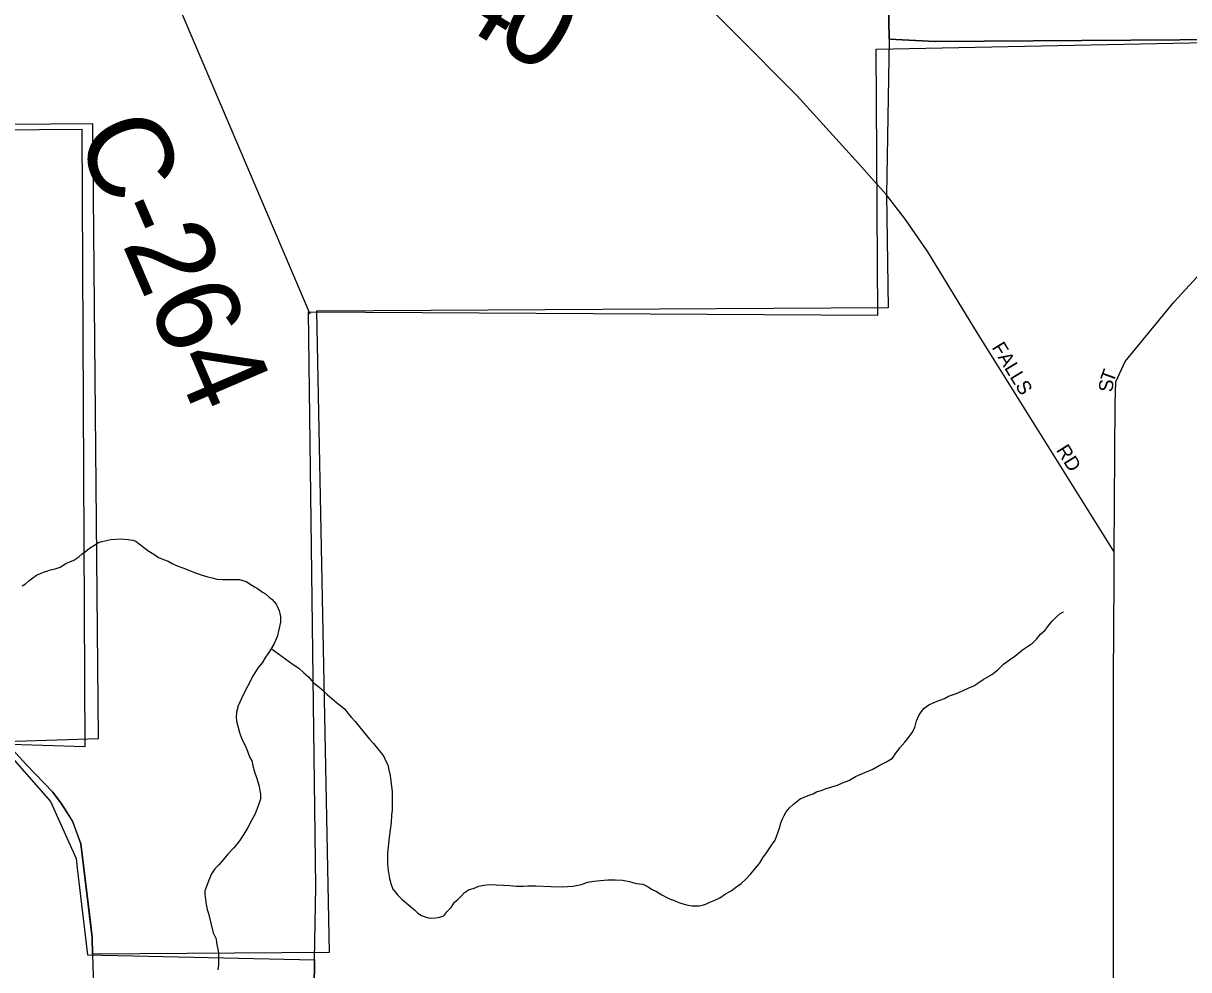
# Model space of a CAD drawing. Extents: x 2010165 to 2382125, y 1060529 to 1407316.
# Drawn here: x 2269525 to 2273669, y 1253588 to 1256954 of the extents above; entities that cross this region are included whole.
import ezdxf

# ---------------------------------------------------------------- set-up
doc = ezdxf.new("R2010")
doc.units = 0
for name, color, linetype in [('GM_X_Adjacent_County', 7, 'Continuous'), ('GM_X_City_Street', 7, 'Continuous'), ('GM_X_City_Street_Text', 7, 'Continuous'), ('GM_X_Corporation', 7, 'Continuous'), ('GM_X_County', 7, 'Continuous'), ('GM_X_County_Road', 7, 'Continuous'), ('GM_X_County_Road_Text', 7, 'Continuous'), ('GM_X_Minor_River', 7, 'Continuous'), ('GM_X_Township', 7, 'Continuous')]:
    doc.layers.add(name, color=color, linetype=linetype)

msp = doc.modelspace()

# ---------------------------------------------------------------- linework, layer by layer
at = {"layer": 'GM_X_Adjacent_County'}
msp.add_lwpolyline([(2272607.8, 1245574.1), (2272603.3, 1246465.6), (2272594.1, 1248304.9), (2272591.8, 1248752.1), (2272589.8, 1249140.8), (2272588.9, 1249331.4), (2273861.5, 1249361.7), (2276805.2, 1249431.7), (2277390.2, 1249445.5), (2277328.3, 1250381.2), (2277211.3, 1252109.8), (2277170.8, 1252706.6), (2276903, 1256950), (2274507, 1256901.5), (2272766.9, 1256889.2), (2272603.7, 1256897.8), (2272556.6, 1259612.4), (2272556.4, 1260536.4), (2272556.2, 1262102.7), (2272568.8, 1262895.6), (2272555.1, 1264929.6), (2272507.4, 1273182.6), (2272470.7, 1276565.2)], dxfattribs=at)
at = {"layer": 'GM_X_City_Street'}
for points in [[(2273403.9, 1254974.3), (2273403.9, 1254974.3), (2273404.5, 1255074.3), (2273408, 1255600.1), (2273409.4, 1255678.4), (2273442.9, 1255750.9), (2273617.4, 1255963), (2274050.1, 1256434.1), (2274435.4, 1256822.5), (2274510.3, 1256901.5)], [(2273404.5, 1255074.3), (2272918.3, 1255852.5), (2272741.1, 1256141.2), (2272661.5, 1256256.7), (2272594.6, 1256343.8), (2272551.6, 1256391.9)], [(2273401.3, 1253404.8), (2273401.6, 1254624.9), (2273403.9, 1254974.3)], [(2268288.3, 1254783.5), (2268518.7, 1254699.4), (2268587.6, 1254674.9), (2268786.3, 1254610.3), (2268910.4, 1254609.9), (2269042.3, 1254609.7), (2269168.7, 1254583.4), (2269307.2, 1254537.3), (2269423.2, 1254440.5), (2269460.8, 1254399.2), (2269536, 1254316.4), (2269629.5, 1254219.7), (2269660.2, 1254177.8), (2269671, 1254160.9)], [(2269763.5, 1253754.4), (2269769.8, 1253702.3), (2269771.5, 1253642.6), (2269779.3, 1253372.2), (2269812.7, 1253233.9), (2269813.3, 1253231)]]:
    msp.add_lwpolyline(points, dxfattribs=at)
at = {"layer": 'GM_X_Corporation'}
for points in [[(2270045.1, 1250964.2), (2270150, 1251611.1), (2270178.5, 1251791.9), (2270183.6, 1251904.3), (2270177.4, 1251932.3), (2270145.1, 1251968.2), (2269979.6, 1252155.5), (2270131.9, 1252325.9), (2270010.4, 1252410.6), (2269958.8, 1252526.3), (2269860.5, 1253016.7), (2270552.8, 1253018.7), (2270560, 1253622.7), (2270564.8, 1253882.8), (2270539.5, 1255927.9), (2272563.4, 1255915.4), (2272557.2, 1256862), (2276903, 1256950), (2277115.7, 1253519), (2277170.8, 1252706.5), (2277390.2, 1249445.5)], [(2268366.6, 1256566.6), (2269732.6, 1256577.4), (2269744, 1254380.6), (2269441, 1254389.9), (2269622.1, 1254186.3), (2269712.9, 1253983), (2269717, 1253949.5), (2269752.8, 1253640.7), (2270560, 1253622.7), (2270552.8, 1253018.7), (2269860.5, 1253016.7), (2269958.8, 1252526.3), (2270010.4, 1252410.6), (2270131.9, 1252325.9), (2269979.6, 1252155.5), (2270145.1, 1251968.2), (2270177.4, 1251932.3), (2270183.6, 1251904.3), (2270178.5, 1251791.9), (2270150, 1251611.1), (2270045.1, 1250964.2)]]:
    msp.add_lwpolyline(points, dxfattribs=at)
at = {"layer": 'GM_X_County'}
msp.add_lwpolyline([(2272470.7, 1276565.2), (2272507.4, 1273182.6), (2272555.1, 1264929.6), (2272568.8, 1262895.6), (2272556.2, 1262102.7), (2272556.4, 1260536.4), (2272556.6, 1259612.4), (2272603.7, 1256897.8), (2272766.9, 1256889.2), (2274507, 1256901.5), (2276903, 1256950), (2277170.8, 1252706.6), (2277211.3, 1252109.8), (2277328.3, 1250381.2), (2277390.2, 1249445.5), (2276805.2, 1249431.7), (2273861.5, 1249361.7), (2272588.9, 1249331.4), (2272589.8, 1249140.8), (2272591.8, 1248752.1), (2272594.1, 1248304.9), (2272603.3, 1246465.6), (2272607.8, 1245574.1)], dxfattribs=at)
at = {"layer": 'GM_X_County_Road'}
for points in [[(2272551.6, 1256391.9), (2272496.2, 1256453.8), (2272275.2, 1256696.7), (2272046.2, 1256927.6), (2271932.8, 1257043.1), (2271853.1, 1257116.8), (2271537.4, 1257276.2), (2271008.4, 1257604.9), (2270686.6, 1257788.8), (2270398.9, 1257979), (2270266, 1258088.3), (2270151.1, 1258189.7), (2270150, 1258190.6)], [(2270545, 1255919.6), (2270002.7, 1257191.3), (2269975.1, 1257271.4), (2269955.5, 1257330.2), (2269959.4, 1257389), (2269972.7, 1257441.8), (2270004.1, 1257520.3), (2270057.5, 1257605), (2270126.7, 1257718), (2270182.2, 1257788.7), (2270209.8, 1257849.1), (2270235.3, 1257911.5), (2270250.9, 1257971.8), (2270258.5, 1258026.1), (2270266, 1258088.3)], [(2269671, 1254160.9), (2269700.4, 1254114.9), (2269729.5, 1254035.9), (2269763.5, 1253754.4)]]:
    msp.add_lwpolyline(points, dxfattribs=at)
at = {"layer": 'GM_X_Minor_River'}
for points in [[(2269520.3, 1254952.8), (2269532.3, 1254960.9), (2269544.2, 1254971.1), (2269558.2, 1254981.2), (2269572.2, 1254991.3), (2269586.2, 1254997.5), (2269596.2, 1255001.6), (2269608.2, 1255005.7), (2269622.2, 1255009.8), (2269638.2, 1255013.9), (2269656.2, 1255020), (2269676.2, 1255032.2), (2269704.2, 1255044.5), (2269722.2, 1255056.6), (2269734.1, 1255066.8), (2269746.1, 1255074.9), (2269760, 1255087), (2269776, 1255097.2), (2269792, 1255107.3), (2269804, 1255111.4), (2269836.1, 1255117.7), (2269870.2, 1255119.9), (2269898.3, 1255118.1), (2269914.4, 1255116.2), (2269924.5, 1255112.2), (2269936.6, 1255102.3), (2269952.8, 1255090.3), (2269971, 1255076.4), (2269989.1, 1255066.4), (2270005.3, 1255054.5), (2270023.4, 1255046.6), (2270039.5, 1255040.6), (2270053.7, 1255032.7), (2270071.8, 1255024.8), (2270092, 1255016.9), (2270114.1, 1255009), (2270136.3, 1254999.1)], [(2270136.3, 1254999.1), (2270160.5, 1254991.2), (2270180.6, 1254985.3), (2270196.7, 1254981.4), (2270212.8, 1254977.5), (2270232.9, 1254975.6), (2270250.9, 1254975.7), (2270273, 1254975.9), (2270293.1, 1254976), (2270305.2, 1254972.1), (2270317.3, 1254968.1), (2270337.5, 1254956.2), (2270347.5, 1254950.2), (2270357.6, 1254944.3), (2270375.8, 1254930.3), (2270385.9, 1254924.4), (2270398.1, 1254914.4), (2270410.2, 1254904.4), (2270424.4, 1254888.5), (2270428.5, 1254878.4), (2270434.7, 1254864.4), (2270436.8, 1254854.4), (2270438.9, 1254844.3), (2270439, 1254824.3), (2270427.5, 1254771.9), (2270415.6, 1254745.7), (2270399.8, 1254719.5), (2270385.9, 1254699.3), (2270374.1, 1254679.2), (2270360.2, 1254663), (2270350.3, 1254646.9), (2270340.4, 1254630.7), (2270330.5, 1254610.6), (2270314.7, 1254582.3), (2270300.9, 1254552.1), (2270289.1, 1254525.9), (2270283.3, 1254503.8), (2270281.4, 1254485.6), (2270283.6, 1254471.6), (2270287.8, 1254453.6), (2270294, 1254431.5), (2270302.2, 1254407.4), (2270314.5, 1254383.4), (2270322.7, 1254365.4), (2270328.9, 1254345.3), (2270337, 1254331.3), (2270341.2, 1254313.2), (2270347.4, 1254291.2), (2270353.6, 1254271.1), (2270359.8, 1254253.1), (2270364, 1254239.1), (2270366.1, 1254225), (2270368.2, 1254213), (2270368.4, 1254194.9), (2270360.6, 1254170.7), (2270348.8, 1254142.5), (2270336.9, 1254118.3), (2270323.1, 1254094.1), (2270309.3, 1254069.9), (2270293.4, 1254045.7), (2270273.6, 1254021.4), (2270251.7, 1253999.2), (2270235.8, 1253979), (2270219.9, 1253960.8), (2270206, 1253946.7), (2270194.1, 1253928.5), (2270184.2, 1253906.3), (2270176.4, 1253884.2), (2270170.5, 1253868.1), (2270170.6, 1253856), (2270172.8, 1253837.9), (2270175, 1253819.9), (2270179.2, 1253801.8), (2270183.3, 1253787.8), (2270200, 1253719.6), (2270206.1, 1253707.6), (2270210.2, 1253697.5), (2270212.3, 1253683.5), (2270214.5, 1253671.4), (2270216.6, 1253661.4), (2270218.7, 1253647.4), (2270218.8, 1253633.3), (2270219, 1253617.2), (2270219.1, 1253605.2), (2270217.2, 1253587.1)], [(2271883.6, 1253819.1), (2271901.7, 1253815.2), (2271917.8, 1253815.3), (2271927.8, 1253815.3), (2271939.9, 1253817.4), (2271951.9, 1253821.5), (2271965.9, 1253827.6), (2271983.9, 1253835.8), (2272001.9, 1253844), (2272021.8, 1253858.2), (2272041.8, 1253868.3), (2272057.8, 1253880.5), (2272077.7, 1253894.7), (2272095.7, 1253910.9), (2272111.5, 1253929.1), (2272127.4, 1253947.3), (2272143.3, 1253965.4), (2272155.2, 1253985.6), (2272167.1, 1254003.8), (2272179, 1254021.9), (2272188.9, 1254036.1), (2272198.8, 1254048.2), (2272214.5, 1254094.5), (2272218.3, 1254110.6), (2272224.2, 1254124.7), (2272230.1, 1254136.8), (2272238.1, 1254148.9), (2272250, 1254163.1), (2272263.9, 1254177.2), (2272287.9, 1254195.5), (2272315.9, 1254207.7), (2272333.9, 1254213.8), (2272345.9, 1254220), (2272365.9, 1254226.1), (2272379.9, 1254232.2), (2272399.9, 1254238.4), (2272419.9, 1254244.6), (2272437.9, 1254252.7), (2272459.9, 1254260.9), (2272483.9, 1254275.1), (2272517.9, 1254289.4), (2272545.9, 1254301.6), (2272567.9, 1254313.8), (2272591.9, 1254326.1), (2272615.8, 1254340.3), (2272625.7, 1254354.4), (2272641.6, 1254376.6), (2272659.5, 1254396.8), (2272673.4, 1254415), (2272685.3, 1254431.2), (2272695.2, 1254449.3), (2272701, 1254473.5), (2272708.8, 1254491.6), (2272718.8, 1254505.7), (2272728.7, 1254517.8), (2272744.6, 1254530), (2272768.6, 1254540.2), (2272784.6, 1254546.3), (2272800.7, 1254552.5), (2272814.6, 1254560.6), (2272832.7, 1254566.8), (2272848.7, 1254572.9), (2272866.7, 1254581), (2272884.7, 1254589.2), (2272904.7, 1254597.4), (2272918.6, 1254607.5), (2272938.6, 1254619.7), (2272968.6, 1254638), (2272990.5, 1254654.2), (2273010.4, 1254674.4), (2273032.3, 1254690.6), (2273050.3, 1254702.8), (2273078.2, 1254725.1), (2273096.2, 1254737.3), (2273114.1, 1254749.4), (2273128, 1254763.6), (2273141.9, 1254781.8), (2273157.9, 1254793.9), (2273167.8, 1254808.1), (2273181.7, 1254826.2), (2273199.6, 1254844.4), (2273211.6, 1254854.6), (2273223.5, 1254860.7), (2273223.5, 1254860.7)], [(2270406.4, 1254730.4), (2270484.6, 1254673.9), (2270504.8, 1254659.9), (2270523, 1254644), (2270539.2, 1254630), (2270555.4, 1254610), (2270575.6, 1254594.1), (2270591.8, 1254580.1), (2270606, 1254566.2), (2270622.2, 1254552.2), (2270638.4, 1254538.2), (2270654.5, 1254526.3), (2270668.7, 1254514.3), (2270678.9, 1254500.3), (2270691, 1254486.3), (2270705.2, 1254470.4), (2270719.4, 1254452.4), (2270739.7, 1254428.4), (2270756, 1254408.4), (2270770.2, 1254392.4), (2270784.4, 1254374.4), (2270796.6, 1254360.5), (2270806.7, 1254346.4), (2270812.9, 1254332.4), (2270821.1, 1254316.4), (2270825.2, 1254298.4), (2270829.4, 1254278.3), (2270836, 1254220.1), (2270836.1, 1254206), (2270836.2, 1254191.9), (2270836.3, 1254181.9), (2270836.4, 1254171.8), (2270836.6, 1254155.8), (2270834.7, 1254137.7), (2270832.9, 1254111.5), (2270829.2, 1254085.4), (2270825.4, 1254059.2), (2270823.6, 1254035.1), (2270819.9, 1254002.9), (2270820, 1253982.9), (2270820.2, 1253964.8), (2270822.4, 1253940.7), (2270826.7, 1253912.6), (2270832.9, 1253890.5), (2270839.1, 1253874.5), (2270847.2, 1253864.5), (2270855.3, 1253854.5), (2270871.5, 1253838.5), (2270887.7, 1253824.6), (2270901.9, 1253812.6), (2270916, 1253800.6), (2270928.2, 1253788.7), (2270940.3, 1253780.7), (2270950.4, 1253776.8), (2270964.5, 1253772.8), (2270976.5, 1253770.9), (2270990.6, 1253773), (2271006.6, 1253775.1), (2271020.6, 1253779.2), (2271030.6, 1253793.4), (2271046.5, 1253809.5), (2271058.4, 1253827.7), (2271070.3, 1253837.8), (2271084.2, 1253852), (2271094.2, 1253862.1), (2271108.1, 1253872.2), (2271128.2, 1253878.4), (2271144.2, 1253884.5), (2271162.2, 1253888.7), (2271182.3, 1253890.8), (2271254.6, 1253887.3), (2271278.7, 1253885.4), (2271302.8, 1253885.6), (2271318.9, 1253885.7), (2271347, 1253885.9), (2271401.2, 1253884.2), (2271441.4, 1253882.5), (2271479.5, 1253884.7), (2271509.5, 1253891), (2271531.6, 1253899.1), (2271553.6, 1253903.3), (2271577.7, 1253905.5), (2271603.8, 1253907.6), (2271629.9, 1253907.8), (2271656, 1253906), (2271680.1, 1253902.1), (2271704.3, 1253894.2), (2271728.4, 1253892.4), (2271746.5, 1253882.5), (2271758.7, 1253874.5), (2271776.8, 1253866.6), (2271795, 1253854.6), (2271813.1, 1253844.7), (2271825.2, 1253838.8), (2271837.3, 1253834.8), (2271849.4, 1253828.9), (2271863.5, 1253825), (2271883.6, 1253819.1)]]:
    msp.add_lwpolyline(points, dxfattribs=at)
at = {"layer": 'GM_X_Township'}
msp.add_lwpolyline([(2272556.6, 1259612.4), (2272603.7, 1256897.8), (2272594.6, 1256343.9), (2272599.8, 1255942.1), (2270567.5, 1255930.7), (2270612.8, 1253649.1), (2269771.5, 1253642.6), (2269769.8, 1253702.3), (2269729.5, 1254035.9), (2269700.5, 1254114.9), (2269660.2, 1254177.8), (2269629.5, 1254219.7), (2269536, 1254316.4), (2269460.8, 1254399.2), (2269792.3, 1254409.9), (2269772.4, 1256596.6), (2268416.2, 1256585.3), (2268408, 1256695), (2268422.7, 1256999.9)], dxfattribs=at)

# ---------------------------------------------------------------- texts
at = {"layer": 'GM_X_City_Street_Text'}
for s, rotation, p in [('FALLS', 301.4266, (2272967.3, 1255801.2)), ('T', 70.1219, (2273400.7, 1255672.9)), ('S', 85.2681, (2273398.6, 1255641.2)), ('RD', 301.9968, (2273196, 1255436.1))]:
    msp.add_text(s, height=50, rotation=rotation, dxfattribs=at).set_placement(p)
at = {"layer": 'GM_X_County_Road_Text'}
for s, rotation, p in [('4', 328.3209, (2271025.1, 1256982.7)), ('0', 330.1419, (2271191.3, 1256880.4)), ('C-264', 293.2352, (2269708.3, 1256558.7))]:
    msp.add_text(s, height=300, rotation=rotation, dxfattribs=at).set_placement(p)

doc.saveas('drawing.dxf')
